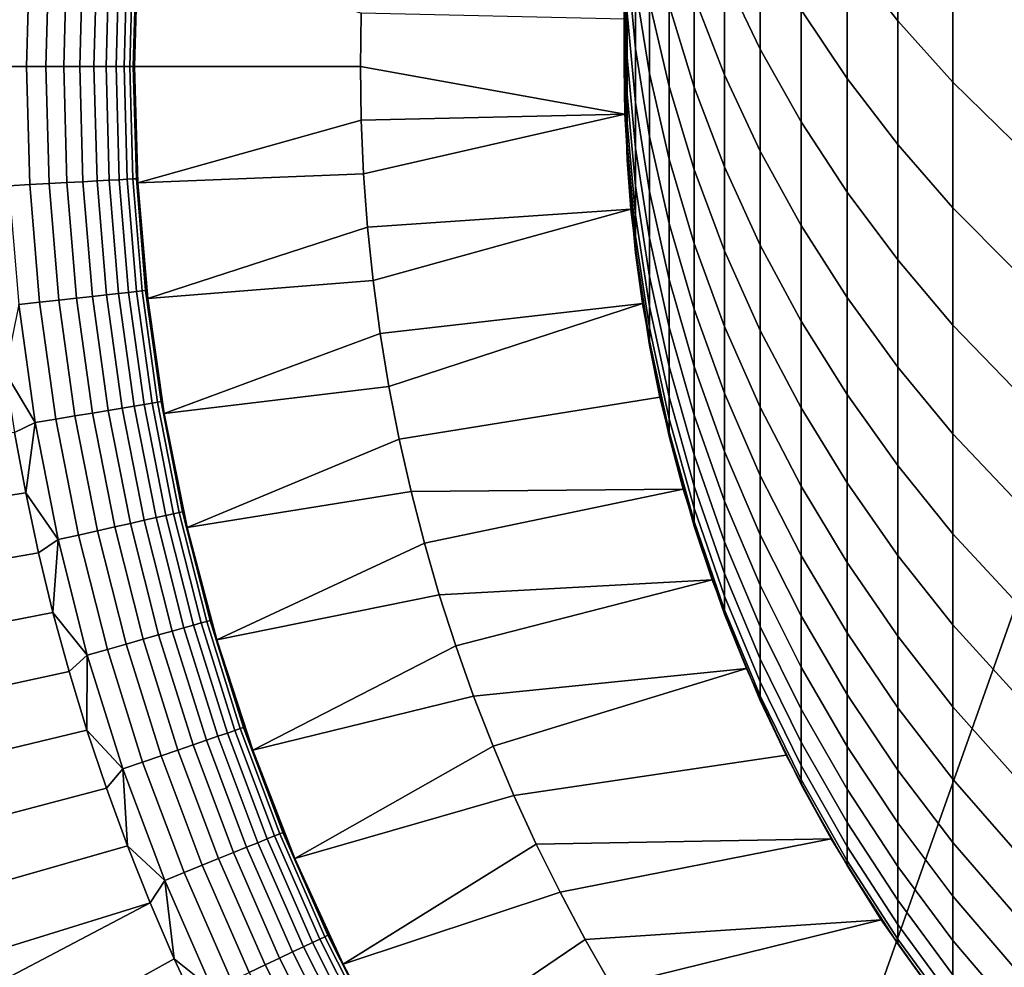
# Model space of a CAD drawing. Header units: metres. Extents: x -109 to 109, y -100 to 58.
# Tile 366 of 642: x -14.26 to -7.73, y -18.78 to -12.49. Entities that reach past the tile are written whole.
import ezdxf

# ---------------------------------------------------------------- set-up
doc = ezdxf.new("R2010")
doc.units = ezdxf.units.M
doc.layers.add('solid_21_062_100_XXX', color=7, linetype='CONTINUOUS')

msp = doc.modelspace()

# ---------------------------------------------------------------- linework, layer by layer
at = {"layer": 'solid_21_062_100_XXX'}
for points in [[(-23.175426, -0.972689, -20.220478), (-2.212826, -1.049087, -20.43038), (-9.679617, -22.091299, -20.355614), (-17.148014, -22.086779, -20.280832)], [(-2.212826, -1.049087, -20.43038), (-2.212831, -11.565833, -20.43038), (-9.679617, -22.091299, -20.355614)], [(-8.435585, -11.620741, 197.603745), (-8.771758, -11.208429, 197.286972), (-8.771758, -12.069145, 196.114548), (-8.435585, -12.494895, 196.413025)], [(-9.346973, -11.953817, 194.316315), (-9.583917, -11.471532, 194.008713), (-9.583917, -12.188859, 192.827927), (-9.346973, -12.684115, 193.114182)], [(-2.212831, -11.565833, -20.43038), (-2.212831, -22.082581, -20.43038), (-9.679617, -22.091299, -20.355614)], [(-8.771758, -12.069145, 196.114548), (-9.075924, -11.627552, 195.804977), (-9.075924, -12.423161, 194.615662), (-8.771758, -12.87785, 194.90567)], [(-8.06863, -12.016204, 197.907593), (-8.435585, -11.620741, 197.603745), (-8.435585, -12.494895, 196.413025), (-8.06863, -12.903248, 196.69931)], [(-10.175266, -12.269329, 187.004959), (-10.231299, -11.68996, 186.793884), (-10.231299, -12.092056, 185.610443), (-10.175266, -12.68009, 185.796021)], [(-9.583917, -12.188859, 192.827927), (-9.785889, -11.68212, 192.535034), (-9.785889, -12.334902, 191.346466), (-9.583917, -12.853946, 191.616959)], [(-10.25, -12.373981, 181.86319), (-10.231299, -11.764517, 181.755646), (-10.231299, -11.946559, 180.573746), (-10.25, -12.560137, 180.654587)], [(-10.082104, -12.371611, 188.429245), (-10.175266, -11.806174, 188.194794), (-10.175266, -12.269329, 187.004959), (-10.082104, -12.844463, 187.214478)], [(-9.785889, -12.334902, 191.346466), (-9.952153, -11.80599, 191.070847), (-9.952153, -12.394722, 189.87825), (-9.785889, -12.935163, 190.130524)], [(-10.231299, -12.442099, 184.410568), (-10.25, -11.844341, 184.250259), (-10.25, -12.13523, 183.062515), (-10.231299, -12.739416, 183.196564)], [(-9.952153, -12.394722, 189.87825), (-10.082104, -11.846169, 189.622192), (-10.082104, -12.371611, 188.429245), (-9.952153, -12.93082, 188.661102)], [(-10.25, -12.560137, 180.654587), (-10.231299, -11.946559, 180.573746), (-10.231299, -12.076823, 179.38504), (-10.25, -12.693345, 179.439011)], [(-9.075924, -12.423161, 194.615662), (-9.346973, -11.953817, 194.316315), (-9.346973, -12.684115, 193.114182), (-9.075924, -13.166081, 193.392761)], [(-14.215629, -12.8, 30.219034), (-14.194042, -12.016892, 30.219034), (-14.33248, -12.009255, 30.112827), (-14.352847, -12.8, 30.113827)], [(-14.086774, -12.8, 30.336931), (-14.065384, -12.023992, 30.336931), (-14.194042, -12.016892, 30.219034), (-14.215629, -12.8, 30.219034)], [(-7.672235, -12.393376, 198.197372), (-8.06863, -12.016204, 197.907593), (-8.06863, -12.903248, 196.69931), (-7.672235, -13.292714, 196.972336)], [(-13.968697, -12.8, 30.46562), (-13.947486, -12.030496, 30.46562), (-14.065384, -12.023992, 30.336931), (-14.086774, -12.8, 30.336931)], [(-13.862297, -12.8, 30.60412), (-13.841248, -12.036357, 30.60412), (-13.947486, -12.030496, 30.46562), (-13.968697, -12.8, 30.46562)], [(-13.768386, -12.8, 30.751375), (-13.747478, -12.041531, 30.751375), (-13.841248, -12.036357, 30.60412), (-13.862297, -12.8, 30.60412)], [(-13.687679, -12.8, 30.906261), (-13.666895, -12.045977, 30.906261), (-13.747478, -12.041531, 30.751375), (-13.768386, -12.8, 30.751375)], [(-13.620794, -12.8, 31.067598), (-13.600111, -12.049661, 31.067598), (-13.666895, -12.045977, 30.906261), (-13.687679, -12.8, 30.906261)], [(-13.568238, -12.8, 31.234156), (-13.547636, -12.052556, 31.234156), (-13.600111, -12.049661, 31.067598), (-13.620794, -12.8, 31.067598)], [(-13.530415, -12.8, 31.404663), (-13.509869, -12.05464, 31.404663), (-13.547636, -12.052556, 31.234156), (-13.568238, -12.8, 31.234156)], [(-13.50761, -12.8, 31.57782), (-13.4871, -12.055896, 31.57782), (-13.509869, -12.05464, 31.404663), (-13.530415, -12.8, 31.404663)], [(-13.50761, -12.8, 31.57782), (-13.494494, -12.414494, 31.752131), (-13.4871, -12.055896, 31.57782)], [(-13.477989, -12.029417, 45.097431), (-13.5, -12.8, 45.097431), (-12, -12.8, 46.597431), (-11.994732, -12.4444, 46.597431)], [(-13.494494, -12.414494, 31.752131), (-13.5, -12.8, 31.752131), (-13.5, -12.8, 45.097431), (-13.477989, -12.029417, 45.097431)], [(-10.25, -12.693345, 179.439011), (-10.231299, -12.076823, 179.38504), (-10.231299, -12.15506, 178.191772), (-10.25, -12.77335, 178.218781)], [(-8.435585, -12.494895, 196.413025), (-8.771758, -12.069145, 196.114548), (-8.771758, -12.87785, 194.90567), (-8.435585, -13.316226, 195.185272)], [(-10.231299, -12.739416, 183.196564), (-10.25, -12.13523, 183.062515), (-10.25, -12.373981, 181.86319), (-10.231299, -12.983444, 181.970734)], [(-10.175266, -12.68009, 185.796021), (-10.231299, -12.092056, 185.610443), (-10.231299, -12.442099, 184.410568), (-10.175266, -13.037674, 184.570297)], [(-10.25, -12.77335, 178.218781), (-10.231299, -12.15506, 178.191772), (-10.231299, -12.181121, 176.997437), (-10.25, -12.8, 176.997437)], [(-10.231299, -12.181121, 176.997437), (-10.245137, -12.484339, 46.597431), (-10.245137, -13.115662, 46.597431), (-10.25, -12.8, 176.997437)], [(-9.346973, -12.684115, 193.114182), (-9.583917, -12.188859, 192.827927), (-9.583917, -12.853946, 191.616959), (-9.346973, -13.361228, 191.881302)], [(-10.082104, -12.844463, 187.214478), (-10.175266, -12.269329, 187.004959), (-10.175266, -12.68009, 185.796021), (-10.082104, -13.263824, 185.98024)], [(-9.583917, -12.853946, 191.616959), (-9.785889, -12.334902, 191.346466), (-9.785889, -12.935163, 190.130524), (-9.583917, -13.465523, 190.378098)], [(-10.231299, -12.983444, 181.970734), (-10.25, -12.373981, 181.86319), (-10.25, -12.560137, 180.654587), (-10.231299, -13.173715, 180.735428)], [(-9.952153, -12.93082, 188.661102), (-10.082104, -12.371611, 188.429245), (-10.082104, -12.844463, 187.214478), (-9.952153, -13.413263, 187.421707)], [(-9.785889, -12.935163, 190.130524), (-9.952153, -12.394722, 189.87825), (-9.952153, -12.93082, 188.661102), (-9.785889, -13.481762, 188.889542)], [(-13.50761, -12.8, 31.57782), (-13.5, -12.8, 31.752131), (-13.494494, -12.414494, 31.752131)], [(-10.245137, -13.115662, 46.597431), (-10.245137, -12.484339, 46.597431), (-11.994732, -12.4444, 46.597431), (-12, -12.8, 46.597431)], [(-10.175266, -13.037674, 184.570297), (-10.231299, -12.442099, 184.410568), (-10.231299, -12.739416, 183.196564), (-10.175266, -13.341398, 183.330139)], [(-8.771758, -12.87785, 194.90567), (-9.075924, -12.423161, 194.615662), (-9.075924, -13.166081, 193.392761), (-8.771758, -13.632999, 193.662628)], [(-8.06863, -12.903248, 196.69931), (-8.435585, -12.494895, 196.413025), (-8.435585, -13.316226, 195.185272), (-8.06863, -13.736689, 195.453445)], [(-10.231299, -13.173715, 180.735428), (-10.25, -12.560137, 180.654587), (-10.25, -12.693345, 179.439011), (-10.231299, -13.309867, 179.492981)], [(-10.231299, -13.309867, 179.492981), (-10.25, -12.693345, 179.439011), (-10.25, -12.77335, 178.218781), (-10.231299, -13.391641, 178.245773)], [(-10.175266, -13.341398, 183.330139), (-10.231299, -12.739416, 183.196564), (-10.231299, -12.983444, 181.970734), (-10.175266, -13.590683, 182.077896)], [(-10.082104, -13.263824, 185.98024), (-10.175266, -12.68009, 185.796021), (-10.175266, -13.037674, 184.570297), (-10.082104, -13.628896, 184.728851)], [(-9.075924, -13.166081, 193.392761), (-9.346973, -12.684115, 193.114182), (-9.346973, -13.361228, 191.881302), (-9.075924, -13.854898, 192.138565)], [(-14.194042, -13.583107, 30.219034), (-14.215629, -12.8, 30.219034), (-14.352847, -12.8, 30.113827), (-14.33248, -13.590745, 30.112827)], [(-14.065384, -13.576009, 30.336931), (-14.086774, -12.8, 30.336931), (-14.215629, -12.8, 30.219034), (-14.194042, -13.583107, 30.219034)], [(-13.947486, -13.569504, 30.46562), (-13.968697, -12.8, 30.46562), (-14.086774, -12.8, 30.336931), (-14.065384, -13.576009, 30.336931)], [(-13.841248, -13.563643, 30.60412), (-13.862297, -12.8, 30.60412), (-13.968697, -12.8, 30.46562), (-13.947486, -13.569504, 30.46562)], [(-13.747478, -13.55847, 30.751375), (-13.768386, -12.8, 30.751375), (-13.862297, -12.8, 30.60412), (-13.841248, -13.563643, 30.60412)], [(-13.666895, -13.554024, 30.906261), (-13.687679, -12.8, 30.906261), (-13.768386, -12.8, 30.751375), (-13.747478, -13.55847, 30.751375)], [(-13.600111, -13.550339, 31.067598), (-13.620794, -12.8, 31.067598), (-13.687679, -12.8, 30.906261), (-13.666895, -13.554024, 30.906261)], [(-13.547636, -13.547444, 31.234156), (-13.568238, -12.8, 31.234156), (-13.620794, -12.8, 31.067598), (-13.600111, -13.550339, 31.067598)], [(-13.509869, -13.545361, 31.404663), (-13.530415, -12.8, 31.404663), (-13.568238, -12.8, 31.234156), (-13.547636, -13.547444, 31.234156)], [(-13.4871, -13.544104, 31.57782), (-13.50761, -12.8, 31.57782), (-13.530415, -12.8, 31.404663), (-13.509869, -13.545361, 31.404663)], [(-13.50761, -12.8, 31.57782), (-13.4871, -13.544104, 31.57782), (-13.494494, -13.185507, 31.752131), (-13.5, -12.8, 31.752131)], [(-13.5, -12.8, 45.097431), (-13.477989, -13.570583, 45.097431), (-11.994732, -13.155601, 46.597431), (-12, -12.8, 46.597431)], [(-13.477983, -13.570699, 31.752131), (-13.477989, -13.570583, 45.097431), (-13.5, -12.8, 45.097431), (-13.494494, -13.185507, 31.752131)], [(-13.5, -12.8, 31.752131), (-13.494494, -13.185507, 31.752131), (-13.5, -12.8, 45.097431)], [(-10.245137, -13.115662, 46.597431), (-12, -12.8, 46.597431), (-11.994732, -13.155601, 46.597431)], [(-10.231299, -13.391641, 178.245773), (-10.25, -12.77335, 178.218781), (-10.25, -12.8, 176.997437), (-10.231299, -13.41888, 176.997437)], [(-10.25, -12.8, 176.997437), (-10.245137, -13.115662, 46.597431), (-10.206274, -13.74576, 46.597431), (-10.231299, -13.41888, 176.997437)], [(-9.952153, -13.413263, 187.421707), (-10.082104, -12.844463, 187.214478), (-10.082104, -13.263824, 185.98024), (-9.952153, -13.84113, 186.16243)], [(-9.346973, -13.361228, 191.881302), (-9.583917, -12.853946, 191.616959), (-9.583917, -13.465523, 190.378098), (-9.346973, -13.983864, 190.620041)], [(-9.785889, -13.481762, 188.889542), (-9.952153, -12.93082, 188.661102), (-9.952153, -13.413263, 187.421707), (-9.785889, -13.973653, 187.62587)], [(-9.583917, -13.465523, 190.378098), (-9.785889, -12.935163, 190.130524), (-9.785889, -13.481762, 188.889542), (-9.583917, -14.022425, 189.113708)], [(-8.435585, -13.316226, 195.185272), (-8.771758, -12.87785, 194.90567), (-8.771758, -13.632999, 193.662628), (-8.435585, -14.083166, 193.922821)], [(-7.672235, -13.292714, 196.972336), (-8.06863, -12.903248, 196.69931), (-8.06863, -13.736689, 195.453445), (-7.672235, -14.137705, 195.709213)], [(-10.175266, -13.590683, 182.077896), (-10.231299, -12.983444, 181.970734), (-10.231299, -13.173715, 180.735428), (-10.175266, -13.785054, 180.815964)], [(-10.082104, -13.628896, 184.728851), (-10.175266, -13.037674, 184.570297), (-10.175266, -13.341398, 183.330139), (-10.082104, -13.938978, 183.462723)], [(-10.245137, -13.115662, 46.597431), (-11.994732, -13.155601, 46.597431), (-11.97893, -13.510769, 46.597431)], [(-10.245137, -13.115662, 46.597431), (-11.97893, -13.510769, 46.597431), (-11.952583, -13.865657, 46.597431), (-10.206274, -13.74576, 46.597431)], [(-13.4871, -13.544104, 31.57782), (-13.477983, -13.570699, 31.752131), (-13.494494, -13.185507, 31.752131)], [(-13.477989, -13.570583, 45.097431), (-11.97893, -13.510769, 46.597431), (-11.994732, -13.155601, 46.597431)], [(-10.175266, -13.785054, 180.815964), (-10.231299, -13.173715, 180.735428), (-10.231299, -13.309867, 179.492981), (-10.175266, -13.92414, 179.546738)], [(-8.771758, -13.632999, 193.662628), (-9.075924, -13.166081, 193.392761), (-9.075924, -13.854898, 192.138565), (-8.771758, -14.333155, 192.387802)], [(-10.175266, -13.92414, 179.546738), (-10.231299, -13.309867, 179.492981), (-10.231299, -13.391641, 178.245773), (-10.175266, -14.007675, 178.272659)], [(-9.952153, -13.84113, 186.16243), (-10.082104, -13.263824, 185.98024), (-10.082104, -13.628896, 184.728851), (-9.952153, -14.213605, 184.885666)], [(-8.06863, -13.736689, 195.453445), (-8.435585, -13.316226, 195.185272), (-8.435585, -14.083166, 193.922821), (-8.06863, -14.514937, 194.172379)], [(-10.175266, -14.007675, 178.272659), (-10.231299, -13.391641, 178.245773), (-10.231299, -13.41888, 176.997437), (-10.175266, -14.035501, 176.997437)], [(-10.082104, -13.938978, 183.462723), (-10.175266, -13.341398, 183.330139), (-10.175266, -13.590683, 182.077896), (-10.082104, -14.193483, 182.184265)], [(-9.075924, -13.854898, 192.138565), (-9.346973, -13.361228, 191.881302), (-9.346973, -13.983864, 190.620041), (-9.075924, -14.488297, 190.855515)], [(-10.231299, -13.41888, 176.997437), (-10.206274, -13.74576, 46.597431), (-10.128698, -14.372247, 46.597431), (-10.175266, -14.035501, 176.997437)], [(-9.785889, -13.973653, 187.62587), (-9.952153, -13.413263, 187.421707), (-9.952153, -13.84113, 186.16243), (-9.785889, -14.4099, 186.341919)], [(-13.477989, -13.570583, 45.097431), (-13.411987, -14.339026, 45.097431), (-11.952583, -13.865657, 46.597431), (-11.97893, -13.510769, 46.597431)], [(-9.583917, -14.022425, 189.113708), (-9.785889, -13.481762, 188.889542), (-9.785889, -13.973653, 187.62587), (-9.583917, -14.523588, 187.826218)], [(-9.346973, -13.983864, 190.620041), (-9.583917, -13.465523, 190.378098), (-9.583917, -14.022425, 189.113708), (-9.346973, -14.550836, 189.332794)], [(-14.12935, -14.363836, 30.219034), (-14.194042, -13.583107, 30.219034), (-14.33248, -13.590745, 30.112827), (-14.267157, -14.379088, 30.112827)], [(-14.001277, -14.349661, 30.336931), (-14.065384, -13.576009, 30.336931), (-14.194042, -13.583107, 30.219034), (-14.12935, -14.363836, 30.219034)], [(-13.883916, -14.336672, 30.46562), (-13.947486, -13.569504, 30.46562), (-14.065384, -13.576009, 30.336931), (-14.001277, -14.349661, 30.336931)], [(-13.778162, -14.324966, 30.60412), (-13.841248, -13.563643, 30.60412), (-13.947486, -13.569504, 30.46562), (-13.883916, -14.336672, 30.46562)], [(-13.684821, -14.314635, 30.751375), (-13.747478, -13.55847, 30.751375), (-13.841248, -13.563643, 30.60412), (-13.778162, -14.324966, 30.60412)], [(-13.604605, -14.305758, 30.906261), (-13.666895, -13.554024, 30.906261), (-13.747478, -13.55847, 30.751375), (-13.684821, -14.314635, 30.751375)], [(-13.538125, -14.298399, 31.067598), (-13.600111, -13.550339, 31.067598), (-13.666895, -13.554024, 30.906261), (-13.604605, -14.305758, 30.906261)], [(-13.485888, -14.292618, 31.234156), (-13.547636, -13.547444, 31.234156), (-13.600111, -13.550339, 31.067598), (-13.538125, -14.298399, 31.067598)], [(-13.448295, -14.288457, 31.404663), (-13.509869, -13.545361, 31.404663), (-13.547636, -13.547444, 31.234156), (-13.485888, -14.292618, 31.234156)], [(-13.425629, -14.285948, 31.57782), (-13.4871, -13.544104, 31.57782), (-13.509869, -13.545361, 31.404663), (-13.448295, -14.288457, 31.404663)], [(-13.4871, -13.544104, 31.57782), (-13.425629, -14.285948, 31.57782), (-13.450479, -13.955262, 31.752131), (-13.477983, -13.570699, 31.752131)], [(-13.450479, -13.955262, 31.752131), (-13.412004, -14.338884, 31.752131), (-13.411987, -14.339026, 45.097431), (-13.477989, -13.570583, 45.097431)], [(-13.477983, -13.570699, 31.752131), (-13.450479, -13.955262, 31.752131), (-13.477989, -13.570583, 45.097431)], [(-10.082104, -14.193483, 182.184265), (-10.175266, -13.590683, 182.077896), (-10.175266, -13.785054, 180.815964), (-10.082104, -14.391924, 180.895905)], [(-9.952153, -14.213605, 184.885666), (-10.082104, -13.628896, 184.728851), (-10.082104, -13.938978, 183.462723), (-9.952153, -14.529978, 183.593857)], [(-8.435585, -14.083166, 193.922821), (-8.771758, -13.632999, 193.662628), (-8.771758, -14.333155, 192.387802), (-8.435585, -14.794251, 192.628082)], [(-10.206274, -13.74576, 46.597431), (-11.952583, -13.865657, 46.597431), (-11.915764, -14.219369, 46.597431)], [(-10.206274, -13.74576, 46.597431), (-11.915764, -14.219369, 46.597431), (-11.868486, -14.571739, 46.597431), (-10.128698, -14.372247, 46.597431)], [(-7.672235, -14.137705, 195.709213), (-8.06863, -13.736689, 195.453445), (-8.06863, -14.514937, 194.172379), (-7.672235, -14.926738, 194.4104)], [(-10.082104, -14.391924, 180.895905), (-10.175266, -13.785054, 180.815964), (-10.175266, -13.92414, 179.546738), (-10.082104, -14.533921, 179.600113)], [(-9.785889, -14.4099, 186.341919), (-9.952153, -13.84113, 186.16243), (-9.952153, -14.213605, 184.885666), (-9.785889, -14.789669, 185.040146)], [(-13.411987, -14.339026, 45.097431), (-11.915764, -14.219369, 46.597431), (-11.952583, -13.865657, 46.597431)], [(-8.771758, -14.333155, 192.387802), (-9.075924, -13.854898, 192.138565), (-9.075924, -14.488297, 190.855515), (-8.771758, -14.976978, 191.083618)], [(-13.425629, -14.285948, 31.57782), (-13.412004, -14.338884, 31.752131), (-13.450479, -13.955262, 31.752131)], [(-10.082104, -14.533921, 179.600113), (-10.175266, -13.92414, 179.546738), (-10.175266, -14.007675, 178.272659), (-10.082104, -14.619205, 178.299362)], [(-9.952153, -14.529978, 183.593857), (-10.082104, -13.938978, 183.462723), (-10.082104, -14.193483, 182.184265), (-9.952153, -14.789644, 182.289459)], [(-9.583917, -14.523588, 187.826218), (-9.785889, -13.973653, 187.62587), (-9.785889, -14.4099, 186.341919), (-9.583917, -14.968059, 186.518066)], [(-10.082104, -14.619205, 178.299362), (-10.175266, -14.007675, 178.272659), (-10.175266, -14.035501, 176.997437), (-10.082104, -14.647614, 176.997437)], [(-10.175266, -14.035501, 176.997437), (-10.128698, -14.372247, 46.597431), (-10.012693, -14.992817, 46.597431), (-10.082104, -14.647614, 176.997437)], [(-9.346973, -14.550836, 189.332794), (-9.583917, -14.022425, 189.113708), (-9.583917, -14.523588, 187.826218), (-9.346973, -15.061062, 188.022018)], [(-9.075924, -14.488297, 190.855515), (-9.346973, -13.983864, 190.620041), (-9.346973, -14.550836, 189.332794), (-9.075924, -15.065068, 189.546005)], [(-8.06863, -14.514937, 194.172379), (-8.435585, -14.083166, 193.922821), (-8.435585, -14.794251, 192.628082), (-8.06863, -15.236507, 192.858551)], [(-13.411987, -14.339026, 45.097431), (-13.302295, -15.101944, 45.097431), (-11.868486, -14.571739, 46.597431), (-11.915764, -14.219369, 46.597431)], [(-9.952153, -14.789644, 182.289459), (-10.082104, -14.193483, 182.184265), (-10.082104, -14.391924, 180.895905), (-9.952153, -14.992109, 180.974976)], [(-9.785889, -14.789669, 185.040146), (-9.952153, -14.213605, 184.885666), (-9.952153, -14.529978, 183.593857), (-9.785889, -15.112238, 183.723038)], [(-13.500998, -15.052918, 30.906261), (-13.604605, -14.305758, 30.906261), (-13.684821, -14.314635, 30.751375), (-13.580603, -15.066202, 30.751375)], [(-13.435024, -15.041909, 31.067598), (-13.538125, -14.298399, 31.067598), (-13.604605, -14.305758, 30.906261), (-13.500998, -15.052918, 30.906261)], [(-13.383185, -15.033258, 31.234156), (-13.485888, -14.292618, 31.234156), (-13.538125, -14.298399, 31.067598), (-13.435024, -15.041909, 31.067598)], [(-13.345878, -15.027033, 31.404663), (-13.448295, -14.288457, 31.404663), (-13.485888, -14.292618, 31.234156), (-13.383185, -15.033258, 31.234156)], [(-13.323384, -15.023279, 31.57782), (-13.425629, -14.285948, 31.57782), (-13.448295, -14.288457, 31.404663), (-13.345878, -15.027033, 31.404663)], [(-13.425629, -14.285948, 31.57782), (-13.323384, -15.023279, 31.57782), (-13.36259, -14.721251, 31.752131), (-13.412004, -14.338884, 31.752131)], [(-14.021746, -15.139815, 30.219034), (-14.12935, -14.363836, 30.219034), (-14.267157, -14.379088, 30.112827), (-14.158504, -15.162637, 30.112827)], [(-13.894649, -15.118607, 30.336931), (-14.001277, -14.349661, 30.336931), (-14.12935, -14.363836, 30.219034), (-14.021746, -15.139815, 30.219034)], [(-13.778182, -15.099172, 30.46562), (-13.883916, -14.336672, 30.46562), (-14.001277, -14.349661, 30.336931), (-13.894649, -15.118607, 30.336931)], [(-13.673233, -15.081659, 30.60412), (-13.778162, -14.324966, 30.60412), (-13.883916, -14.336672, 30.46562), (-13.778182, -15.099172, 30.46562)], [(-13.580603, -15.066202, 30.751375), (-13.684821, -14.314635, 30.751375), (-13.778162, -14.324966, 30.60412), (-13.673233, -15.081659, 30.60412)], [(-13.412004, -14.338884, 31.752131), (-13.36259, -14.721251, 31.752131), (-13.411987, -14.339026, 45.097431)], [(-13.302277, -15.10205, 31.752131), (-13.302295, -15.101944, 45.097431), (-13.411987, -14.339026, 45.097431), (-13.36259, -14.721251, 31.752131)], [(-10.128698, -14.372247, 46.597431), (-11.868486, -14.571739, 46.597431), (-11.810787, -14.922554, 46.597431)], [(-10.128698, -14.372247, 46.597431), (-11.810787, -14.922554, 46.597431), (-11.742689, -15.271692, 46.597431), (-10.012693, -14.992817, 46.597431)], [(-8.435585, -14.794251, 192.628082), (-8.771758, -14.333155, 192.387802), (-8.771758, -14.976978, 191.083618), (-8.435585, -15.448128, 191.303543)], [(-14.158504, -15.162637, 30.112827), (-14.267157, -14.379088, 30.112827), (-14.357626, -14.82696, 30.020081)], [(-9.952153, -14.992109, 180.974976), (-10.082104, -14.391924, 180.895905), (-10.082104, -14.533921, 179.600113), (-9.952153, -15.136987, 179.652908)], [(-9.583917, -14.968059, 186.518066), (-9.785889, -14.4099, 186.341919), (-9.785889, -14.789669, 185.040146), (-9.583917, -15.354987, 185.191757)], [(-8.771758, -14.976978, 191.083618), (-9.075924, -14.488297, 190.855515), (-9.075924, -15.065068, 189.546005), (-8.771758, -15.563244, 189.752563)], [(-9.952153, -15.136987, 179.652908), (-10.082104, -14.533921, 179.600113), (-10.082104, -14.619205, 178.299362), (-9.952153, -15.224001, 178.325775)], [(-9.785889, -15.112238, 183.723038), (-9.952153, -14.529978, 183.593857), (-9.952153, -14.789644, 182.289459), (-9.785889, -15.37699, 182.393112)], [(-9.346973, -15.061062, 188.022018), (-9.583917, -14.523588, 187.826218), (-9.583917, -14.968059, 186.518066), (-9.346973, -15.513569, 186.690216)], [(-9.075924, -15.065068, 189.546005), (-9.346973, -14.550836, 189.332794), (-9.346973, -15.061062, 188.022018), (-9.075924, -15.584113, 188.212585)], [(-7.672235, -14.926738, 194.4104), (-8.06863, -14.514937, 194.172379), (-8.06863, -15.236507, 192.858551), (-7.672235, -15.658309, 193.078369)], [(-13.302295, -15.101944, 45.097431), (-11.810787, -14.922554, 46.597431), (-11.868486, -14.571739, 46.597431)], [(-9.952153, -15.224001, 178.325775), (-10.082104, -14.619205, 178.299362), (-10.082104, -14.647614, 176.997437), (-9.952153, -15.252986, 176.997437)], [(-10.082104, -14.647614, 176.997437), (-10.012693, -14.992817, 46.597431), (-9.858707, -15.605062, 46.597431), (-9.952153, -15.252986, 176.997437)], [(-13.323384, -15.023279, 31.57782), (-13.302277, -15.10205, 31.752131), (-13.36259, -14.721251, 31.752131)], [(-14.158504, -15.162637, 30.112827), (-14.357626, -14.82696, 30.020081), (-14.29513, -15.22884, 30.020081)], [(-9.785889, -15.37699, 182.393112), (-9.952153, -14.789644, 182.289459), (-9.952153, -14.992109, 180.974976), (-9.785889, -15.583421, 181.052872)], [(-9.583917, -15.354987, 185.191757), (-9.785889, -14.789669, 185.040146), (-9.785889, -15.112238, 183.723038), (-9.583917, -15.683636, 183.849823)], [(-8.06863, -15.236507, 192.858551), (-8.435585, -14.794251, 192.628082), (-8.435585, -15.448128, 191.303543), (-8.06863, -15.900025, 191.514481)], [(-13.302295, -15.101944, 45.097431), (-13.149158, -15.857717, 45.097431), (-11.742689, -15.271692, 46.597431), (-11.810787, -14.922554, 46.597431)], [(-13.180677, -15.753859, 31.57782), (-13.323384, -15.023279, 31.57782), (-13.345878, -15.027033, 31.404663), (-13.202929, -15.758846, 31.404663)], [(-13.323384, -15.023279, 31.57782), (-13.180677, -15.753859, 31.57782), (-13.231114, -15.480971, 31.752131), (-13.302277, -15.10205, 31.752131)], [(-10.012693, -14.992817, 46.597431), (-11.742689, -15.271692, 46.597431), (-11.664258, -15.618678, 46.597431), (-9.858707, -15.605062, 46.597431)], [(-9.785889, -15.583421, 181.052872), (-9.952153, -14.992109, 180.974976), (-9.952153, -15.136987, 179.652908), (-9.785889, -15.731135, 179.70491)], [(-9.346973, -15.513569, 186.690216), (-9.583917, -14.968059, 186.518066), (-9.583917, -15.354987, 185.191757), (-9.346973, -15.907495, 185.339935)], [(-8.435585, -15.448128, 191.303543), (-8.771758, -14.976978, 191.083618), (-8.771758, -15.563244, 189.752563), (-8.435585, -16.043547, 189.951706)], [(-13.526779, -15.831422, 30.60412), (-13.673233, -15.081659, 30.60412), (-13.778182, -15.099172, 30.46562), (-13.630604, -15.85469, 30.46562)], [(-13.435141, -15.810885, 30.751375), (-13.580603, -15.066202, 30.751375), (-13.673233, -15.081659, 30.60412), (-13.526779, -15.831422, 30.60412)], [(-13.356388, -15.793237, 30.906261), (-13.500998, -15.052918, 30.906261), (-13.580603, -15.066202, 30.751375), (-13.435141, -15.810885, 30.751375)], [(-13.291121, -15.77861, 31.067598), (-13.435024, -15.041909, 31.067598), (-13.500998, -15.052918, 30.906261), (-13.356388, -15.793237, 30.906261)], [(-13.239839, -15.767118, 31.234156), (-13.383185, -15.033258, 31.234156), (-13.435024, -15.041909, 31.067598), (-13.291121, -15.77861, 31.067598)], [(-13.202929, -15.758846, 31.404663), (-13.345878, -15.027033, 31.404663), (-13.383185, -15.033258, 31.234156), (-13.239839, -15.767118, 31.234156)], [(-9.075924, -15.584113, 188.212585), (-9.346973, -15.061062, 188.022018), (-9.346973, -15.513569, 186.690216), (-9.075924, -16.044441, 186.857758)], [(-8.771758, -15.563244, 189.752563), (-9.075924, -15.065068, 189.546005), (-9.075924, -15.584113, 188.212585), (-8.771758, -16.090834, 188.397186)], [(-13.871559, -15.908689, 30.219034), (-14.021746, -15.139815, 30.219034), (-14.158504, -15.162637, 30.112827), (-14.006852, -15.939009, 30.112827)], [(-13.745823, -15.880511, 30.336931), (-13.894649, -15.118607, 30.336931), (-14.021746, -15.139815, 30.219034), (-13.871559, -15.908689, 30.219034)], [(-13.630604, -15.85469, 30.46562), (-13.778182, -15.099172, 30.46562), (-13.894649, -15.118607, 30.336931), (-13.745823, -15.880511, 30.336931)], [(-13.231114, -15.480971, 31.752131), (-13.149161, -15.857706, 31.752131), (-13.149158, -15.857717, 45.097431), (-13.302295, -15.101944, 45.097431)], [(-13.302277, -15.10205, 31.752131), (-13.231114, -15.480971, 31.752131), (-13.302295, -15.101944, 45.097431)], [(-9.785889, -15.731135, 179.70491), (-9.952153, -15.136987, 179.652908), (-9.952153, -15.224001, 178.325775), (-9.785889, -15.819854, 178.351791)], [(-9.583917, -15.683636, 183.849823), (-9.785889, -15.112238, 183.723038), (-9.785889, -15.37699, 182.393112), (-9.583917, -15.953379, 182.494812)], [(-14.158504, -15.162637, 30.112827), (-14.29513, -15.22884, 30.020081), (-14.221387, -15.62881, 30.020081)], [(-14.006852, -15.939009, 30.112827), (-14.158504, -15.162637, 30.112827), (-14.221387, -15.62881, 30.020081)], [(-16.776051, -15.550294, 28.576704), (-16.695423, -16.003571, 28.576704), (-14.221387, -15.62881, 30.020081), (-14.29513, -15.22884, 30.020081)], [(-13.149158, -15.857717, 45.097431), (-11.664258, -15.618678, 46.597431), (-11.742689, -15.271692, 46.597431)], [(-9.785889, -15.819854, 178.351791), (-9.952153, -15.224001, 178.325775), (-9.952153, -15.252986, 176.997437), (-9.785889, -15.849406, 176.997437)], [(-9.952153, -15.252986, 176.997437), (-9.858707, -15.605062, 46.597431), (-9.667337, -16.206623, 46.597431), (-9.785889, -15.849406, 176.997437)], [(-7.672235, -15.658309, 193.078369), (-8.06863, -15.236507, 192.858551), (-8.06863, -15.900025, 191.514481), (-7.672235, -16.33102, 191.715668)], [(-9.583917, -15.953379, 182.494812), (-9.785889, -15.37699, 182.393112), (-9.785889, -15.583421, 181.052872), (-9.583917, -16.1637, 181.129318)], [(-9.346973, -15.907495, 185.339935), (-9.583917, -15.354987, 185.191757), (-9.583917, -15.683636, 183.849823), (-9.346973, -16.242086, 183.973724)], [(-13.180677, -15.753859, 31.57782), (-13.149161, -15.857706, 31.752131), (-13.231114, -15.480971, 31.752131)], [(-8.06863, -15.900025, 191.514481), (-8.435585, -15.448128, 191.303543), (-8.435585, -16.043547, 189.951706), (-8.06863, -16.504223, 190.142715)], [(-9.075924, -16.044441, 186.857758), (-9.346973, -15.513569, 186.690216), (-9.346973, -15.907495, 185.339935), (-9.075924, -16.445175, 185.484131)], [(-9.858707, -15.605062, 46.597431), (-11.664258, -15.618678, 46.597431), (-11.575585, -15.963199, 46.597431)], [(-9.858707, -15.605062, 46.597431), (-11.575585, -15.963199, 46.597431), (-11.476815, -16.304678, 46.597431), (-9.667337, -16.206623, 46.597431)], [(-9.583917, -16.1637, 181.129318), (-9.785889, -15.583421, 181.052872), (-9.785889, -15.731135, 179.70491), (-9.583917, -16.314199, 179.755951)], [(-8.771758, -16.090834, 188.397186), (-9.075924, -15.584113, 188.212585), (-9.075924, -16.044441, 186.857758), (-8.771758, -16.558739, 187.020065)], [(-8.435585, -16.043547, 189.951706), (-8.771758, -15.563244, 189.752563), (-8.771758, -16.090834, 188.397186), (-8.435585, -16.579372, 188.575165)], [(-16.695423, -16.003571, 28.576704), (-16.602549, -16.454498, 28.576704), (-14.136455, -16.026554, 30.020081), (-14.221387, -15.62881, 30.020081)], [(-14.006852, -15.939009, 30.112827), (-14.221387, -15.62881, 30.020081), (-14.136455, -16.026554, 30.020081)], [(-13.149158, -15.857717, 45.097431), (-12.953141, -16.603439, 45.097431), (-11.575585, -15.963199, 46.597431), (-11.664258, -15.618678, 46.597431)], [(-9.583917, -16.314199, 179.755951), (-9.785889, -15.731135, 179.70491), (-9.785889, -15.819854, 178.351791), (-9.583917, -16.404591, 178.377319)], [(-9.346973, -16.242086, 183.973724), (-9.583917, -15.683636, 183.849823), (-9.583917, -15.953379, 182.494812), (-9.346973, -16.516706, 182.594223)], [(-13.171216, -16.524466, 30.906261), (-13.356388, -15.793237, 30.906261), (-13.435141, -15.810885, 30.751375), (-13.248877, -16.546425, 30.751375)], [(-13.106854, -16.506266, 31.067598), (-13.291121, -15.77861, 31.067598), (-13.356388, -15.793237, 30.906261), (-13.171216, -16.524466, 30.906261)], [(-13.056282, -16.491964, 31.234156), (-13.239839, -15.767118, 31.234156), (-13.291121, -15.77861, 31.067598), (-13.106854, -16.506266, 31.067598)], [(-13.019885, -16.481672, 31.404663), (-13.202929, -15.758846, 31.404663), (-13.239839, -15.767118, 31.234156), (-13.056282, -16.491964, 31.234156)], [(-12.997941, -16.475468, 31.57782), (-13.180677, -15.753859, 31.57782), (-13.202929, -15.758846, 31.404663), (-13.019885, -16.481672, 31.404663)], [(-13.180677, -15.753859, 31.57782), (-12.997941, -16.475468, 31.57782), (-13.056482, -16.231947, 31.752131), (-13.149161, -15.857706, 31.752131)], [(-13.441629, -16.600931, 30.46562), (-13.630604, -15.85469, 30.46562), (-13.745823, -15.880511, 30.336931), (-13.555252, -16.63306, 30.336931)], [(-13.339245, -16.57198, 30.60412), (-13.526779, -15.831422, 30.60412), (-13.630604, -15.85469, 30.46562), (-13.441629, -16.600931, 30.46562)], [(-13.248877, -16.546425, 30.751375), (-13.435141, -15.810885, 30.751375), (-13.526779, -15.831422, 30.60412), (-13.339245, -16.57198, 30.60412)], [(-13.149161, -15.857706, 31.752131), (-13.056482, -16.231947, 31.752131), (-13.149158, -15.857717, 45.097431)], [(-13.056482, -16.231947, 31.752131), (-12.953156, -16.60339, 31.752131), (-12.953141, -16.603439, 45.097431), (-13.149158, -15.857717, 45.097431)], [(-9.583917, -16.404591, 178.377319), (-9.785889, -15.819854, 178.351791), (-9.785889, -15.849406, 176.997437), (-9.583917, -16.4347, 176.997437)], [(-9.785889, -15.849406, 176.997437), (-9.667337, -16.206623, 46.597431), (-9.439283, -16.795298, 46.597431), (-9.583917, -16.4347, 176.997437)], [(-14.006852, -15.939009, 30.112827), (-14.136455, -16.026554, 30.020081), (-14.040401, -16.421759, 30.020081)], [(-13.812662, -16.705849, 30.112827), (-14.006852, -15.939009, 30.112827), (-14.040401, -16.421759, 30.020081)], [(-13.679244, -16.668121, 30.219034), (-13.871559, -15.908689, 30.219034), (-14.006852, -15.939009, 30.112827), (-13.812662, -16.705849, 30.112827)], [(-13.555252, -16.63306, 30.336931), (-13.745823, -15.880511, 30.336931), (-13.871559, -15.908689, 30.219034), (-13.679244, -16.668121, 30.219034)], [(-9.075924, -16.445175, 185.484131), (-9.346973, -15.907495, 185.339935), (-9.346973, -16.242086, 183.973724), (-9.075924, -16.785551, 184.094315)], [(-7.672235, -16.33102, 191.715668), (-8.06863, -15.900025, 191.514481), (-8.06863, -16.504223, 190.142715), (-7.672235, -16.943592, 190.32489)], [(-12.953141, -16.603439, 45.097431), (-11.476815, -16.304678, 46.597431), (-11.575585, -15.963199, 46.597431)], [(-9.346973, -16.516706, 182.594223), (-9.583917, -15.953379, 182.494812), (-9.583917, -16.1637, 181.129318), (-9.346973, -16.730831, 181.204041)], [(-16.602549, -16.454498, 28.576704), (-16.497499, -16.902744, 28.576704), (-14.040401, -16.421759, 30.020081), (-14.136455, -16.026554, 30.020081)], [(-8.771758, -16.558739, 187.020065), (-9.075924, -16.044441, 186.857758), (-9.075924, -16.445175, 185.484131), (-8.771758, -16.966068, 185.623825)], [(-8.06863, -16.504223, 190.142715), (-8.435585, -16.043547, 189.951706), (-8.435585, -16.579372, 188.575165), (-8.06863, -17.047951, 188.74588)], [(-8.435585, -16.579372, 188.575165), (-8.771758, -16.090834, 188.397186), (-8.771758, -16.558739, 187.020065), (-8.435585, -17.054585, 187.176544)], [(-9.346973, -16.730831, 181.204041), (-9.583917, -16.1637, 181.129318), (-9.583917, -16.314199, 179.755951), (-9.346973, -16.884052, 179.805832)], [(-12.997941, -16.475468, 31.57782), (-12.953156, -16.60339, 31.752131), (-13.056482, -16.231947, 31.752131)], [(-9.667337, -16.206623, 46.597431), (-11.476815, -16.304678, 46.597431), (-11.36797, -16.643074, 46.597431)], [(-9.667337, -16.206623, 46.597431), (-11.36797, -16.643074, 46.597431), (-11.249048, -16.978376, 46.597431), (-9.439283, -16.795298, 46.597431)], [(-9.075924, -16.785551, 184.094315), (-9.346973, -16.242086, 183.973724), (-9.346973, -16.516706, 182.594223), (-9.075924, -17.064919, 182.690964)], [(-12.953141, -16.603439, 45.097431), (-12.714939, -17.336555, 45.097431), (-11.36797, -16.643074, 46.597431), (-11.476815, -16.304678, 46.597431)], [(-9.346973, -16.884052, 179.805832), (-9.583917, -16.314199, 179.755951), (-9.583917, -16.404591, 178.377319), (-9.346973, -16.976078, 178.402267)], [(-16.497499, -16.902744, 28.576704), (-16.38035, -17.347982, 28.576704), (-13.933301, -16.814116, 30.020081), (-14.040401, -16.421759, 30.020081)], [(-13.812662, -16.705849, 30.112827), (-14.040401, -16.421759, 30.020081), (-13.933301, -16.814116, 30.020081)], [(-9.346973, -16.976078, 178.402267), (-9.583917, -16.404591, 178.377319), (-9.583917, -16.4347, 176.997437), (-9.346973, -17.006731, 176.997437)], [(-9.583917, -16.4347, 176.997437), (-9.439283, -16.795298, 46.597431), (-9.175416, -17.368832, 46.597431), (-9.346973, -17.006731, 176.997437)], [(-8.771758, -16.966068, 185.623825), (-9.075924, -16.445175, 185.484131), (-9.075924, -16.785551, 184.094315), (-8.771758, -17.312046, 184.211136)], [(-12.946043, -17.244383, 30.906261), (-13.171216, -16.524466, 30.906261), (-13.248877, -16.546425, 30.751375), (-13.022377, -17.270588, 30.751375)], [(-12.882782, -17.222664, 31.067598), (-13.106854, -16.506266, 31.067598), (-13.171216, -16.524466, 30.906261), (-12.946043, -17.244383, 30.906261)], [(-12.833075, -17.205601, 31.234156), (-13.056282, -16.491964, 31.234156), (-13.106854, -16.506266, 31.067598), (-12.882782, -17.222664, 31.067598)], [(-12.797299, -17.193319, 31.404663), (-13.019885, -16.481672, 31.404663), (-13.056282, -16.491964, 31.234156), (-12.833075, -17.205601, 31.234156)], [(-12.775731, -17.185913, 31.57782), (-12.997941, -16.475468, 31.57782), (-13.019885, -16.481672, 31.404663), (-12.797299, -17.193319, 31.404663)], [(-12.997941, -16.475468, 31.57782), (-12.775731, -17.185913, 31.57782), (-12.839263, -16.971729, 31.752131), (-12.953156, -16.60339, 31.752131)], [(-9.075924, -17.064919, 182.690964), (-9.346973, -16.516706, 182.594223), (-9.346973, -16.730831, 181.204041), (-9.075924, -17.282743, 181.276749)], [(-7.672235, -16.943592, 190.32489), (-8.06863, -16.504223, 190.142715), (-8.06863, -17.047951, 188.74588), (-7.672235, -17.494854, 188.908691)], [(-13.111199, -17.301081, 30.60412), (-13.339245, -16.57198, 30.60412), (-13.441629, -16.600931, 30.46562), (-13.211834, -17.335629, 30.46562)], [(-13.022377, -17.270588, 30.751375), (-13.248877, -16.546425, 30.751375), (-13.339245, -16.57198, 30.60412), (-13.111199, -17.301081, 30.60412)], [(-8.435585, -17.054585, 187.176544), (-8.771758, -16.558739, 187.020065), (-8.771758, -16.966068, 185.623825), (-8.435585, -17.468273, 185.758514)], [(-8.06863, -17.047951, 188.74588), (-8.435585, -16.579372, 188.575165), (-8.435585, -17.054585, 187.176544), (-8.06863, -17.530169, 187.32663)], [(-13.323514, -17.373968, 30.336931), (-13.555252, -16.63306, 30.336931), (-13.679244, -16.668121, 30.219034), (-13.445387, -17.415808, 30.219034)], [(-13.211834, -17.335629, 30.46562), (-13.441629, -16.600931, 30.46562), (-13.555252, -16.63306, 30.336931), (-13.323514, -17.373968, 30.336931)], [(-12.953156, -16.60339, 31.752131), (-12.839263, -16.971729, 31.752131), (-12.953141, -16.603439, 45.097431)], [(-12.714899, -17.336666, 31.752131), (-12.714939, -17.336555, 45.097431), (-12.953141, -16.603439, 45.097431), (-12.839263, -16.971729, 31.752131)], [(-12.714939, -17.336555, 45.097431), (-11.249048, -16.978376, 46.597431), (-11.36797, -16.643074, 46.597431)], [(-13.812662, -16.705849, 30.112827), (-13.933301, -16.814116, 30.020081), (-13.815239, -17.203312, 30.020081)], [(-13.576523, -17.460827, 30.112827), (-13.812662, -16.705849, 30.112827), (-13.815239, -17.203312, 30.020081)], [(-13.445387, -17.415808, 30.219034), (-13.679244, -16.668121, 30.219034), (-13.812662, -16.705849, 30.112827), (-13.576523, -17.460827, 30.112827)], [(-9.075924, -17.282743, 181.276749), (-9.346973, -16.730831, 181.204041), (-9.346973, -16.884052, 179.805832), (-9.075924, -17.438614, 179.85437)], [(-8.771758, -17.312046, 184.211136), (-9.075924, -16.785551, 184.094315), (-9.075924, -17.064919, 182.690964), (-8.771758, -17.596012, 182.784683)], [(-16.38035, -17.347982, 28.576704), (-16.251186, -17.789885, 28.576704), (-13.815239, -17.203312, 30.020081), (-13.933301, -16.814116, 30.020081)], [(-9.439283, -16.795298, 46.597431), (-11.249048, -16.978376, 46.597431), (-11.12027, -17.309938, 46.597431)], [(-9.439283, -16.795298, 46.597431), (-11.12027, -17.309938, 46.597431), (-10.981673, -17.637642, 46.597431), (-9.175416, -17.368832, 46.597431)], [(-9.075924, -17.438614, 179.85437), (-9.346973, -16.884052, 179.805832), (-9.346973, -16.976078, 178.402267), (-9.075924, -17.532228, 178.426544)], [(-12.775731, -17.185913, 31.57782), (-12.714899, -17.336666, 31.752131), (-12.839263, -16.971729, 31.752131)], [(-12.714939, -17.336555, 45.097431), (-12.435117, -18.055271, 45.097431), (-11.12027, -17.309938, 46.597431), (-11.249048, -16.978376, 46.597431)], [(-9.075924, -17.532228, 178.426544), (-9.346973, -16.976078, 178.402267), (-9.346973, -17.006731, 176.997437), (-9.075924, -17.563412, 176.997437)], [(-8.435585, -17.468273, 185.758514), (-8.771758, -16.966068, 185.623825), (-8.771758, -17.312046, 184.211136), (-8.435585, -17.819653, 184.323761)], [(-9.346973, -17.006731, 176.997437), (-9.175416, -17.368832, 46.597431), (-8.87676, -17.924999, 46.597431), (-9.075924, -17.563412, 176.997437)], [(-7.672235, -17.494854, 188.908691), (-8.06863, -17.047951, 188.74588), (-8.06863, -17.530169, 187.32663), (-7.672235, -17.983755, 187.469788)], [(-8.771758, -17.596012, 182.784683), (-9.075924, -17.064919, 182.690964), (-9.075924, -17.282743, 181.276749), (-8.771758, -17.817423, 181.347183)], [(-8.06863, -17.530169, 187.32663), (-8.435585, -17.054585, 187.176544), (-8.435585, -17.468273, 185.758514), (-8.06863, -17.949957, 185.88768)], [(-16.251186, -17.789885, 28.576704), (-16.110104, -18.228127, 28.576704), (-13.686308, -17.589046, 30.020081), (-13.815239, -17.203312, 30.020081)], [(-13.576523, -17.460827, 30.112827), (-13.815239, -17.203312, 30.020081), (-13.686308, -17.589046, 30.020081)], [(-12.681554, -17.950802, 30.906261), (-12.946043, -17.244383, 30.906261), (-13.022377, -17.270588, 30.751375), (-12.756328, -17.981173, 30.751375)], [(-12.619585, -17.925632, 31.067598), (-12.882782, -17.222664, 31.067598), (-12.946043, -17.244383, 30.906261), (-12.681554, -17.950802, 30.906261)], [(-12.570892, -17.905855, 31.234156), (-12.833075, -17.205601, 31.234156), (-12.882782, -17.222664, 31.067598), (-12.619585, -17.925632, 31.067598)], [(-12.535849, -17.891623, 31.404663), (-12.797299, -17.193319, 31.404663), (-12.833075, -17.205601, 31.234156), (-12.570892, -17.905855, 31.234156)], [(-12.514721, -17.883041, 31.57782), (-12.775731, -17.185913, 31.57782), (-12.797299, -17.193319, 31.404663), (-12.535849, -17.891623, 31.404663)], [(-12.514721, -17.883041, 31.57782), (-12.714899, -17.336666, 31.752131), (-12.775731, -17.185913, 31.57782)], [(-12.843336, -18.016512, 30.60412), (-13.111199, -17.301081, 30.60412), (-13.211834, -17.335629, 30.46562), (-12.941915, -18.056551, 30.46562)], [(-12.756328, -17.981173, 30.751375), (-13.022377, -17.270588, 30.751375), (-13.111199, -17.301081, 30.60412), (-12.843336, -18.016512, 30.60412)], [(-12.435117, -18.055271, 45.097431), (-10.981673, -17.637642, 46.597431), (-11.12027, -17.309938, 46.597431)], [(-8.771758, -17.817423, 181.347183), (-9.075924, -17.282743, 181.276749), (-9.075924, -17.438614, 179.85437), (-8.771758, -17.975859, 179.901398)], [(-8.435585, -17.819653, 184.323761), (-8.771758, -17.312046, 184.211136), (-8.771758, -17.596012, 182.784683), (-8.435585, -18.108053, 182.875031)], [(-13.051312, -18.100985, 30.336931), (-13.323514, -17.373968, 30.336931), (-13.445387, -17.415808, 30.219034), (-13.170695, -18.149475, 30.219034)], [(-12.941915, -18.056551, 30.46562), (-13.211834, -17.335629, 30.46562), (-13.323514, -17.373968, 30.336931), (-13.051312, -18.100985, 30.336931)], [(-12.580164, -17.697905, 31.752131), (-12.435169, -18.055147, 31.752131), (-12.435117, -18.055271, 45.097431), (-12.714939, -17.336555, 45.097431)], [(-12.714899, -17.336666, 31.752131), (-12.580164, -17.697905, 31.752131), (-12.714939, -17.336555, 45.097431)], [(-12.514721, -17.883041, 31.57782), (-12.580164, -17.697905, 31.752131), (-12.714899, -17.336666, 31.752131)], [(-9.175416, -17.368832, 46.597431), (-10.981673, -17.637642, 46.597431), (-10.833561, -17.960815, 46.597431), (-8.87676, -17.924999, 46.597431)], [(-13.170695, -18.149475, 30.219034), (-13.445387, -17.415808, 30.219034), (-13.576523, -17.460827, 30.112827), (-13.299152, -18.201649, 30.112827)], [(-8.771758, -17.975859, 179.901398), (-9.075924, -17.438614, 179.85437), (-9.075924, -17.532228, 178.426544), (-8.771758, -18.071016, 178.450073)], [(-13.576523, -17.460827, 30.112827), (-13.686308, -17.589046, 30.020081), (-13.54661, -17.971012, 30.020081)], [(-13.299152, -18.201649, 30.112827), (-13.576523, -17.460827, 30.112827), (-13.54661, -17.971012, 30.020081)], [(-8.06863, -17.949957, 185.88768), (-8.435585, -17.468273, 185.758514), (-8.435585, -17.819653, 184.323761), (-8.06863, -18.306519, 184.431778)], [(-8.771758, -18.071016, 178.450073), (-9.075924, -17.532228, 178.426544), (-9.075924, -17.563412, 176.997437), (-8.771758, -18.102713, 176.997437)], [(-9.075924, -17.563412, 176.997437), (-8.87676, -17.924999, 46.597431), (-8.544433, -18.461727, 46.597431), (-8.771758, -18.102713, 176.997437)], [(-7.672235, -17.983755, 187.469788), (-8.06863, -17.530169, 187.32663), (-8.06863, -17.949957, 185.88768), (-7.672235, -18.409363, 186.010895)], [(-16.110104, -18.228127, 28.576704), (-15.957206, -18.662388, 28.576704), (-13.54661, -17.971012, 30.020081), (-13.686308, -17.589046, 30.020081)], [(-12.435117, -18.055271, 45.097431), (-12.114921, -18.756399, 45.097431), (-10.833561, -17.960815, 46.597431), (-10.981673, -17.637642, 46.597431)], [(-8.435585, -18.108053, 182.875031), (-8.771758, -17.596012, 182.784683), (-8.771758, -17.817423, 181.347183), (-8.435585, -18.33292, 181.4151)], [(-12.514721, -17.883041, 31.57782), (-12.435169, -18.055147, 31.752131), (-12.580164, -17.697905, 31.752131)], [(-8.435585, -18.33292, 181.4151), (-8.771758, -17.817423, 181.347183), (-8.771758, -17.975859, 179.901398), (-8.435585, -18.49383, 179.946747)], [(-8.06863, -18.306519, 184.431778), (-8.435585, -17.819653, 184.323761), (-8.435585, -18.108053, 182.875031), (-8.06863, -18.599169, 182.9617)], [(-12.236327, -18.574463, 31.404663), (-12.535849, -17.891623, 31.404663), (-12.570892, -17.905855, 31.234156), (-12.270534, -18.590605, 31.234156)], [(-12.215704, -18.56473, 31.57782), (-12.514721, -17.883041, 31.57782), (-12.535849, -17.891623, 31.404663), (-12.236327, -18.574463, 31.404663)], [(-12.215704, -18.56473, 31.57782), (-12.435169, -18.055147, 31.752131), (-12.514721, -17.883041, 31.57782)], [(-12.378551, -18.641579, 30.906261), (-12.681554, -17.950802, 30.906261), (-12.756328, -17.981173, 30.751375), (-12.451538, -18.676023, 30.751375)], [(-12.318063, -18.613033, 31.067598), (-12.619585, -17.925632, 31.067598), (-12.681554, -17.950802, 30.906261), (-12.378551, -18.641579, 30.906261)], [(-12.270534, -18.590605, 31.234156), (-12.570892, -17.905855, 31.234156), (-12.619585, -17.925632, 31.067598), (-12.318063, -18.613033, 31.067598)], [(-12.114921, -18.756399, 45.097431), (-10.675945, -18.279436, 46.597431), (-10.833561, -17.960815, 46.597431)], [(-8.87676, -17.924999, 46.597431), (-10.833561, -17.960815, 46.597431), (-10.675945, -18.279436, 46.597431)], [(-8.87676, -17.924999, 46.597431), (-10.675945, -18.279436, 46.597431), (-10.508861, -18.59342, 46.597431), (-8.544433, -18.461727, 46.597431)], [(-7.672235, -18.409363, 186.010895), (-8.06863, -17.949957, 185.88768), (-8.06863, -18.306519, 184.431778), (-7.672235, -18.770864, 184.534805)], [(-15.957206, -18.662388, 28.576704), (-15.792604, -19.092348, 28.576704), (-13.396254, -18.348909, 30.020081), (-13.54661, -17.971012, 30.020081)], [(-13.299152, -18.201649, 30.112827), (-13.54661, -17.971012, 30.020081), (-13.396254, -18.348909, 30.020081)], [(-12.536468, -18.716101, 30.60412), (-12.843336, -18.016512, 30.60412), (-12.941915, -18.056551, 30.46562), (-12.63269, -18.761511, 30.46562)], [(-12.451538, -18.676023, 30.751375), (-12.756328, -17.981173, 30.751375), (-12.843336, -18.016512, 30.60412), (-12.536468, -18.716101, 30.60412)], [(-8.435585, -18.49383, 179.946747), (-8.771758, -17.975859, 179.901398), (-8.771758, -18.071016, 178.450073), (-8.435585, -18.590471, 178.472748)], [(-12.63269, -18.761511, 30.46562), (-12.941915, -18.056551, 30.46562), (-13.051312, -18.100985, 30.336931), (-12.739475, -18.811903, 30.336931)], [(-12.435169, -18.055147, 31.752131), (-12.280032, -18.408102, 31.752131), (-12.435117, -18.055271, 45.097431)], [(-12.215704, -18.56473, 31.57782), (-12.280032, -18.408102, 31.752131), (-12.435169, -18.055147, 31.752131)], [(-12.114879, -18.756485, 31.752131), (-12.114921, -18.756399, 45.097431), (-12.435117, -18.055271, 45.097431), (-12.280032, -18.408102, 31.752131)], [(-8.435585, -18.590471, 178.472748), (-8.771758, -18.071016, 178.450073), (-8.771758, -18.102713, 176.997437), (-8.435585, -18.622663, 176.997437)], [(-12.856006, -18.866896, 30.219034), (-13.170695, -18.149475, 30.219034), (-13.299152, -18.201649, 30.112827), (-12.981394, -18.926067, 30.112827)], [(-12.739475, -18.811903, 30.336931), (-13.051312, -18.100985, 30.336931), (-13.170695, -18.149475, 30.219034), (-12.856006, -18.866896, 30.219034)], [(-8.771758, -18.102713, 176.997437), (-8.544433, -18.461727, 46.597431), (-8.179671, -18.977011, 46.597431), (-8.435585, -18.622663, 176.997437)], [(-8.06863, -18.599169, 182.9617), (-8.435585, -18.108053, 182.875031), (-8.435585, -18.33292, 181.4151), (-8.06863, -18.827353, 181.48024)], [(-13.299152, -18.201649, 30.112827), (-13.396254, -18.348909, 30.020081), (-13.235357, -18.722443, 30.020081)], [(-12.981394, -18.926067, 30.112827), (-13.299152, -18.201649, 30.112827), (-13.235357, -18.722443, 30.020081)], [(-12.114921, -18.756399, 45.097431), (-11.755091, -19.438362, 45.097431), (-10.508861, -18.59342, 46.597431), (-10.675945, -18.279436, 46.597431)], [(-15.792604, -19.092348, 28.576704), (-15.61642, -19.517694, 28.576704), (-13.396254, -18.348909, 30.020081)], [(-15.428782, -19.938114, 28.576704), (-13.235357, -18.722443, 30.020081), (-13.396254, -18.348909, 30.020081), (-15.61642, -19.517694, 28.576704)], [(-8.06863, -18.827353, 181.48024), (-8.435585, -18.33292, 181.4151), (-8.435585, -18.49383, 179.946747), (-8.06863, -18.990635, 179.990234)], [(-7.672235, -18.770864, 184.534805), (-8.06863, -18.306519, 184.431778), (-8.06863, -18.599169, 182.9617), (-7.672235, -19.067572, 183.044357)], [(-12.215704, -18.56473, 31.57782), (-12.114879, -18.756485, 31.752131), (-12.280032, -18.408102, 31.752131)], [(-8.544433, -18.461727, 46.597431), (-10.508861, -18.59342, 46.597431), (-10.3325, -18.902412, 46.597431)], [(-8.544433, -18.461727, 46.597431), (-10.3325, -18.902412, 46.597431), (-10.147083, -19.205984, 46.597431), (-8.179671, -18.977011, 46.597431)], [(-8.06863, -18.990635, 179.990234), (-8.435585, -18.49383, 179.946747), (-8.435585, -18.590471, 178.472748), (-8.06863, -19.088701, 178.494507)], [(-11.979131, -19.282782, 31.067598), (-12.318063, -18.613033, 31.067598), (-12.378551, -18.641579, 30.906261), (-12.037955, -19.314615, 30.906261)], [(-11.93291, -19.257769, 31.234156), (-12.270534, -18.590605, 31.234156), (-12.318063, -18.613033, 31.067598), (-11.979131, -19.282782, 31.067598)], [(-11.899645, -19.239765, 31.404663), (-12.236327, -18.574463, 31.404663), (-12.270534, -18.590605, 31.234156), (-11.93291, -19.257769, 31.234156)], [(-11.879589, -19.228912, 31.57782), (-12.215704, -18.56473, 31.57782), (-12.236327, -18.574463, 31.404663), (-11.899645, -19.239765, 31.404663)], [(-11.879589, -19.228912, 31.57782), (-12.114879, -18.756485, 31.752131), (-12.215704, -18.56473, 31.57782)], [(-11.755091, -19.438362, 45.097431), (-10.3325, -18.902412, 46.597431), (-10.508861, -18.59342, 46.597431)], [(-8.06863, -19.088701, 178.494507), (-8.435585, -18.590471, 178.472748), (-8.435585, -18.622663, 176.997437), (-8.06863, -19.121368, 176.997437)], [(-7.672235, -19.067572, 183.044357), (-8.06863, -18.599169, 182.9617), (-8.06863, -18.827353, 181.48024), (-7.672235, -19.298918, 181.542358)], [(-12.108933, -19.353027, 30.751375), (-12.451538, -18.676023, 30.751375), (-12.536468, -18.716101, 30.60412), (-12.191526, -19.397724, 30.60412)], [(-12.037955, -19.314615, 30.906261), (-12.378551, -18.641579, 30.906261), (-12.451538, -18.676023, 30.751375), (-12.108933, -19.353027, 30.751375)], [(-8.435585, -18.622663, 176.997437), (-8.179671, -18.977011, 46.597431), (-7.783891, -19.468849, 46.597431), (-8.06863, -19.121368, 176.997437)], [(-15.229829, -20.353298, 28.576704), (-13.064049, -19.091314, 30.020081), (-13.235357, -18.722443, 30.020081), (-15.428782, -19.938114, 28.576704)], [(-12.981394, -18.926067, 30.112827), (-13.235357, -18.722443, 30.020081), (-13.064049, -19.091314, 30.020081)], [(-12.191526, -19.397724, 30.60412), (-12.536468, -18.716101, 30.60412), (-12.63269, -18.761511, 30.46562), (-12.285102, -19.448364, 30.46562)], [(-12.285102, -19.448364, 30.46562), (-12.63269, -18.761511, 30.46562), (-12.739475, -18.811903, 30.336931), (-12.388948, -19.504564, 30.336931)], [(-11.939844, -19.100008, 31.752131), (-11.755072, -19.438395, 31.752131), (-11.755091, -19.438362, 45.097431), (-12.114921, -18.756399, 45.097431)], [(-12.114879, -18.756485, 31.752131), (-11.939844, -19.100008, 31.752131), (-12.114921, -18.756399, 45.097431)], [(-11.879589, -19.228912, 31.57782), (-11.939844, -19.100008, 31.752131), (-12.114879, -18.756485, 31.752131)]]:
    msp.add_3dface(points, dxfattribs=at)

doc.saveas('drawing.dxf')
